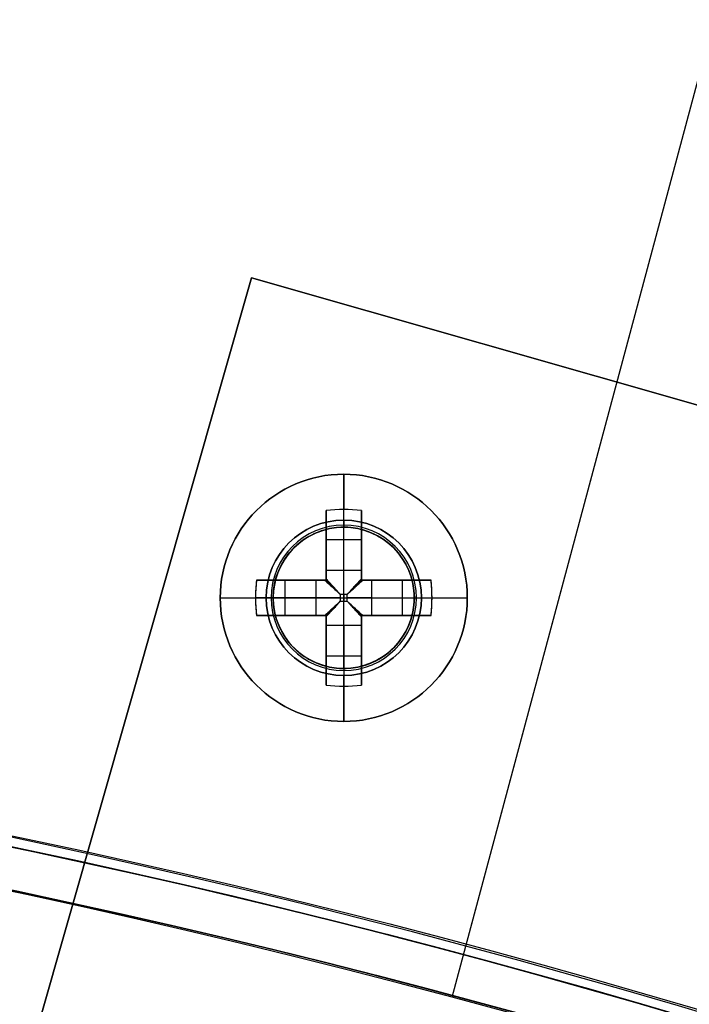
# Model space of a CAD drawing. Header units: millimetres. Extents: x -83 to 676, y -83 to 676.
# Tile 613 of 656: x 347 to 366, y 529 to 557. Entities that reach past the tile are written whole.
import ezdxf

# ---------------------------------------------------------------- set-up
doc = ezdxf.new("R2010")
doc.units = ezdxf.units.MM
doc.header["$MEASUREMENT"] = 0
doc.layers.add('IGES level 0', color=7, linetype='Continuous', true_color=0xff7878)

msp = doc.modelspace()

# ---------------------------------------------------------------- linework, layer by layer
at = {"layer": 'IGES level 0', "color": 124, "true_color": 0x1aa180}
for p, q in [((359.264, 530.737, 47), (372.852, 581.448, 47)), ((359.264, 530.737, 45.8), (372.852, 581.448, 45.8)), ((359.264, 530.737, 45.8), (359.264, 530.737, 47))]:
    msp.add_line(p, q, dxfattribs=at)
at = {"layer": 'IGES level 0', "color": 153, "true_color": 0x5393cf}
for p, q in [((358.875, 529.288), (369.875, 570.34)), ((358.875, 529.288, -1.2), (369.875, 570.34, -1.2)), ((358.875, 529.288, -1.2), (358.875, 529.288))]:
    msp.add_line(p, q, dxfattribs=at)
at = {"layer": 'IGES level 0', "color": 254, "true_color": 0xcad1ee}
for p, q in [((337.13, 493.412, 47), (353.193, 549.664, 47)), ((353.193, 549.664, 48), (337.13, 493.412, 48)), ((353.193, 549.664, 47), (353.193, 549.664, 48)), ((353.193, 549.664, 47), (353.193, 549.664, 48)), ((353.193, 549.664, 48), (382.04, 541.426, 48)), ((382.04, 541.426, 47), (353.193, 549.664, 47)), ((353.193, 549.664, 47.5), (382.04, 541.426, 47.5)), ((356.322, 542.53, 47), (356.322, 542.53, 45.8)), ((357.166, 542.063, 47), (357.166, 542.063, 48)), ((357.166, 542.063, 48), (357.166, 542.063, 47)), ((354.34, 541.961, 48), (354.34, 541.961, 47)), ((353.872, 541.116, 45.8), (353.872, 541.116, 47)), ((353.872, 541.116, 47), (353.872, 541.116, 45.8)), ((357.736, 540.081, 47), (357.736, 540.081, 45.8)), ((357.736, 540.081, 45.8), (357.736, 540.081, 47)), ((354.442, 539.134, 48), (354.442, 539.134, 47)), ((354.442, 539.134, 47), (354.442, 539.134, 48)), ((357.268, 539.236, 48), (357.268, 539.236, 47)), ((355.286, 538.667, 47), (355.286, 538.667, 45.8))]:
    msp.add_line(p, q, dxfattribs=at)
at = {"layer": 'IGES level 0', "color": 11, "true_color": 0xff7887}
for p, q in [((353.193, 549.664, 48), (337.13, 493.412, 48)), ((353.193, 549.664, 47), (337.13, 493.412, 47)), ((382.04, 541.426, 48), (353.193, 549.664, 48)), ((382.04, 541.426, 47), (353.193, 549.664, 47))]:
    msp.add_line(p, q, dxfattribs=at)
at = {"layer": 'IGES level 0', "color": 1, "true_color": 0xff0808}
for p, q in [((355.804, 542.798, 48), (355.804, 544.098, 48)), ((355.304, 541.385, 48.463), (355.304, 543.073, 50.13)), ((355.304, 543.073, 50.13), (355.304, 541.385, 48.463)), ((355.804, 541.385, 48.463), (355.804, 543.098, 50.155)), ((356.304, 543.073, 50.13), (356.304, 541.385, 48.463)), ((356.304, 541.385, 48.463), (356.304, 543.073, 50.13)), ((355.304, 541.098, 49.699), (355.304, 542.636, 49.699)), ((355.804, 542.598, 47.8), (355.804, 542.598, 40)), ((355.804, 538.598, 40), (355.804, 542.598, 40)), ((355.804, 542.598, 40), (355.804, 542.598, 47.8)), ((356.304, 542.636, 49.699), (356.304, 541.098, 49.699)), ((355.304, 542.254, 49.322), (356.304, 542.254, 49.322)), ((355.304, 542.086, 49.155), (355.304, 542.086, 50.83)), ((356.304, 542.086, 49.155), (356.304, 542.086, 50.83)), ((355.304, 541.385, 48.463), (356.304, 541.385, 48.463)), ((355.304, 541.385, 48.463), (356.304, 541.385, 48.463)), ((353.329, 541.098, 50.13), (355.018, 541.098, 48.463)), ((355.018, 541.098, 48.463), (353.329, 541.098, 50.13)), ((353.766, 541.098, 49.699), (355.304, 541.098, 49.699)), ((354.148, 540.098, 49.322), (354.148, 541.098, 49.322)), ((354.317, 541.098, 49.155), (354.317, 541.098, 50.83)), ((355.018, 540.098, 48.463), (355.018, 541.098, 48.463)), ((355.018, 540.098, 48.463), (355.018, 541.098, 48.463)), ((355.304, 541.098, 51.128), (355.304, 541.098, 48.27)), ((355.304, 541.098, 48.27), (355.304, 541.098, 51.128)), ((356.304, 541.098, 51.128), (356.304, 541.098, 48.27)), ((356.304, 541.098, 49.699), (357.842, 541.098, 49.699)), ((356.304, 541.098, 48.27), (356.304, 541.098, 51.128)), ((356.59, 541.098, 48.463), (358.279, 541.098, 50.13)), ((356.59, 541.098, 48.463), (356.59, 540.098, 48.463)), ((358.279, 541.098, 50.13), (356.59, 541.098, 48.463)), ((356.59, 541.098, 48.463), (356.59, 540.098, 48.463)), ((357.291, 541.098, 49.155), (357.291, 541.098, 50.83)), ((357.46, 541.098, 49.322), (357.46, 540.098, 49.322)), ((355.902, 540.696, 48.18), (355.706, 540.696, 48.18)), ((355.706, 540.696, 48.18), (355.706, 540.501, 48.18)), ((355.706, 540.696, 48.18), (355.706, 540.501, 48.18)), ((355.902, 540.696, 48.18), (355.706, 540.696, 48.18)), ((355.804, 540.696, 48.18), (355.804, 540.501, 48.18)), ((355.902, 540.501, 48.18), (355.902, 540.696, 48.18)), ((355.902, 540.501, 48.18), (355.902, 540.696, 48.18)), ((352.304, 540.598, 48), (353.604, 540.598, 48)), ((355.018, 540.598, 48.463), (353.304, 540.598, 50.155)), ((353.804, 540.598, 47.8), (353.804, 540.598, 40)), ((353.804, 540.598, 40), (357.804, 540.598, 40)), ((355.706, 540.598, 48.18), (355.902, 540.598, 48.18)), ((355.706, 540.501, 48.18), (355.902, 540.501, 48.18)), ((355.706, 540.501, 48.18), (355.902, 540.501, 48.18)), ((356.59, 540.598, 48.463), (358.304, 540.598, 50.155)), ((357.804, 540.598, 47.8), (357.804, 540.598, 40)), ((358.004, 540.598, 48), (359.304, 540.598, 48)), ((355.018, 540.098, 48.463), (353.329, 540.098, 50.13)), ((353.329, 540.098, 50.13), (355.018, 540.098, 48.463)), ((355.304, 540.098, 49.699), (353.766, 540.098, 49.699)), ((354.317, 540.098, 49.155), (354.317, 540.098, 50.83)), ((355.304, 540.098, 51.128), (355.304, 540.098, 48.27)), ((355.304, 540.098, 48.27), (355.304, 540.098, 51.128)), ((355.304, 538.56, 49.699), (355.304, 540.098, 49.699)), ((356.304, 540.098, 51.128), (356.304, 540.098, 48.27)), ((356.304, 540.098, 49.699), (356.304, 538.56, 49.699)), ((356.304, 540.098, 48.27), (356.304, 540.098, 51.128)), ((357.842, 540.098, 49.699), (356.304, 540.098, 49.699)), ((358.279, 540.098, 50.13), (356.59, 540.098, 48.463)), ((356.59, 540.098, 48.463), (358.279, 540.098, 50.13)), ((357.291, 540.098, 49.155), (357.291, 540.098, 50.83)), ((355.304, 538.124, 50.13), (355.304, 539.812, 48.463)), ((356.304, 539.812, 48.463), (355.304, 539.812, 48.463)), ((355.304, 539.812, 48.463), (355.304, 538.124, 50.13)), ((356.304, 539.812, 48.463), (355.304, 539.812, 48.463)), ((355.804, 539.812, 48.463), (355.804, 538.098, 50.155)), ((356.304, 539.812, 48.463), (356.304, 538.124, 50.13)), ((356.304, 538.124, 50.13), (356.304, 539.812, 48.463)), ((355.304, 539.111, 49.155), (355.304, 539.111, 50.83)), ((356.304, 539.111, 49.155), (356.304, 539.111, 50.83)), ((356.304, 538.942, 49.322), (355.304, 538.942, 49.322)), ((355.804, 538.598, 40), (355.804, 538.598, 47.8)), ((355.804, 538.598, 47.8), (355.804, 538.598, 40)), ((355.804, 537.098, 48), (355.804, 538.398, 48))]:
    msp.add_line(p, q, dxfattribs=at)
at = {"layer": 'IGES level 0', "color": 153, "true_color": 0x5393cf}
for centre, radius in [((296.5, 296.5), 296.5), ((296.5, 296.5, -1.2), 296.5), ((296.5, 296.5), 241), ((296.5, 296.5, -1.2), 241)]:
    msp.add_circle(centre, radius, dxfattribs=at)
at = {"layer": 'IGES level 0'}
for centre, radius in [((296.5, 296.5, 47), 296.5), ((296.5, 296.5), 296.5), ((296.5, 296.5, 47), 295.3), ((296.5, 296.5), 295.3)]:
    msp.add_circle(centre, radius, dxfattribs=at)
at = {"layer": 'IGES level 0', "color": 124, "true_color": 0x1aa180}
for centre, radius in [((296.5, 296.5, 47), 295), ((296.5, 296.5, 45.8), 295), ((355.804, 540.598, 47), 2), ((355.804, 540.598, 45.8), 2), ((296.5, 296.5, 47), 242.5), ((296.5, 296.5, 45.8), 242.5)]:
    msp.add_circle(centre, radius, dxfattribs=at)
at = {"layer": 'IGES level 0', "color": 1, "true_color": 0xff0808}
for centre, radius in [((355.804, 540.598, 48), 3.5), ((355.804, 540.598, 48), 2.2), ((355.804, 540.598, 40), 2)]:
    msp.add_circle(centre, radius, dxfattribs=at)
at = {"layer": 'IGES level 0', "color": 11, "true_color": 0xff7887}
for centre in [(355.804, 540.598, 48), (355.804, 540.598, 47)]:
    msp.add_circle(centre, 2, dxfattribs=at)
at = {"layer": 'IGES level 0', "color": 31, "true_color": 0xffba87}
for centre, radius in [((296.5, 296.5), 242.2), ((296.5, 296.5, 47), 242.2), ((296.5, 296.5), 241), ((296.5, 296.5, 47), 241)]:
    msp.add_circle(centre, radius, dxfattribs=at)
at = {"layer": 'IGES level 0'}
for centre, radius in [((296.5, 296.5), 296.5), ((296.5, 296.5, 47), 296.5), ((296.5, 296.5, 23.5), 296.5), ((296.5, 296.5, 47), 295.3), ((296.5, 296.5), 295.3), ((296.5, 296.5, 23.5), 295.3)]:
    msp.add_arc(centre, radius, 45, 225, dxfattribs=at)
at = {"layer": 'IGES level 0', "color": 153, "true_color": 0x5393cf}
for centre, radius in [((296.5, 296.5, -1.2), 296.5), ((296.5, 296.5), 296.5), ((296.5, 296.5, -0.6), 296.5), ((296.5, 296.5, -1.2), 241), ((296.5, 296.5), 241), ((296.5, 296.5, -0.6), 241)]:
    msp.add_arc(centre, radius, 345, 165, dxfattribs=at)
at = {"layer": 'IGES level 0', "color": 124, "true_color": 0x1aa180}
for centre, radius in [((296.5, 296.5, 45.8), 295), ((296.5, 296.5, 47), 295), ((296.5, 296.5, 46.4), 295), ((296.5, 296.5, 45.8), 242.5), ((296.5, 296.5, 47), 242.5), ((296.5, 296.5, 46.4), 242.5)]:
    msp.add_arc(centre, radius, 345, 165, dxfattribs=at)
at = {"layer": 'IGES level 0', "color": 1, "true_color": 0xff0808}
for centre, radius, start, end in [((355.804, 540.598, 48), 3.5, 360, 180), ((355.804, 540.598, 48), 2.2, 90, 270), ((355.804, 540.598, 47.941), 2.059, 90, 270), ((355.804, 540.598, 40), 2, 90, 270), ((355.804, 540.598, 47.8), 2, 90, 270), ((355.804, 540.598, 43.9), 2, 90, 270), ((355.804, 540.598, 47.8), 2, 90, 270), ((355.804, 540.598, 48), 2.2, 270, 90), ((355.804, 540.598, 47.941), 2.059, 270, 90), ((355.804, 540.598, 47.8), 2, 270, 90), ((355.804, 540.598, 40), 2, 270, 90), ((355.804, 540.598, 47.8), 2, 270, 90), ((355.804, 540.598, 43.9), 2, 270, 90), ((355.804, 540.598, 48), 3.5, 180, 0)]:
    msp.add_arc(centre, radius, start, end, dxfattribs=at)
at = {"layer": 'IGES level 0', "color": 1, "true_color": 0xff0808, "extrusion": (1, 0, 0)}
for centre, radius, start, end in [((540.598, 47.686, 355.804), 3.514, 5.1275, 44.6488), ((540.598, 47.686, 355.304), 3.478, 44.6488, 81.7352), ((540.696, 49.16, 355.304), 0.98, 296.5596, 314.6488), ((540.696, 49.16, 355.304), 0.98, 296.5596, 314.6488), ((540.696, 49.16, 355.804), 0.98, 270, 314.6488), ((540.696, 49.16, 356.304), 0.98, 296.5596, 314.6488), ((540.501, 49.16, 355.804), 0.98, 225.3512, 270), ((540.598, 47.686, 355.304), 3.478, 98.2648, 135.3512), ((540.501, 49.16, 356.304), 0.98, 225.3512, 243.4404), ((538.398, 47.8, 355.804), 0.2, 360, 90), ((538.398, 47.8, 355.804), 0.2, 0, 90), ((540.598, 47.686, 355.804), 3.514, 135.3512, 174.8725)]:
    msp.add_arc(centre, radius, start, end, dxfattribs=at)
at = {"layer": 'IGES level 0', "color": 1, "true_color": 0xff0808, "extrusion": (-4.8968e-14, -0.70276, 0.711427)}
msp.add_arc((355.804, 418.108, -345.986), 3.514, 81.8199, 98.1801, dxfattribs=at)
at = {"layer": 'IGES level 0', "color": 1, "true_color": 0xff0808, "extrusion": (-2.74971e-14, -0.70276, 0.711427)}
msp.add_arc((355.804, 418.108, -345.986), 3.514, 81.8199, 98.1801, dxfattribs=at)
at = {"layer": 'IGES level 0', "color": 1, "true_color": 0xff0808, "extrusion": (1, -4.80517e-14, -1.52064e-13)}
msp.add_arc((540.598, 47.686, 355.304), 3.478, 44.6488, 81.7352, dxfattribs=at)
at = {"layer": 'IGES level 0', "color": 1, "true_color": 0xff0808, "extrusion": (1, -2.83936e-13, -5.61904e-13)}
msp.add_arc((540.598, 47.686, 356.304), 3.478, 44.6488, 81.7352, dxfattribs=at)
at = {"layer": 'IGES level 0', "color": 1, "true_color": 0xff0808, "extrusion": (1, 1.41968e-13, 2.80952e-13)}
msp.add_arc((540.598, 47.686, 356.304), 3.478, 44.6488, 81.7352, dxfattribs=at)
at = {"layer": 'IGES level 0', "color": 254, "true_color": 0xcad1ee}
for centre, start, end in [((355.804, 540.598, 48), 47.063, 227.063), ((355.804, 540.598, 47), 47.063, 227.063), ((355.804, 540.598, 47.5), 47.063, 227.063), ((355.804, 540.598, 47), 345, 165), ((355.804, 540.598, 45.8), 345, 165), ((355.804, 540.598, 46.4), 345, 165), ((355.804, 540.598, 48), 227.063, 47.063), ((355.804, 540.598, 47), 227.063, 47.063), ((355.804, 540.598, 47.5), 227.063, 47.063), ((355.804, 540.598, 47), 165, 345), ((355.804, 540.598, 45.8), 165, 345), ((355.804, 540.598, 46.4), 165, 345)]:
    msp.add_arc(centre, 2, start, end, dxfattribs=at)
at = {"layer": 'IGES level 0', "color": 1, "true_color": 0xff0808, "extrusion": (1, 6.86161e-13, -6.86161e-13)}
msp.add_arc((542.798, 47.8, 355.804), 0.2, 90, 180, dxfattribs=at)
at = {"layer": 'IGES level 0', "color": 1, "true_color": 0xff0808, "extrusion": (1, -6.86161e-13, 6.86161e-13)}
msp.add_arc((542.798, 47.8, 355.804), 0.2, 90, 180, dxfattribs=at)
at = {"layer": 'IGES level 0', "color": 1, "true_color": 0xff0808, "extrusion": (1, 5.43174e-12, -7.5858e-12)}
msp.add_arc((540.696, 49.16, 356.304), 0.98, 296.5596, 314.6488, dxfattribs=at)
at = {"layer": 'IGES level 0', "color": 1, "true_color": 0xff0808, "extrusion": (0.70276, 3.42943e-15, 0.711427)}
msp.add_arc((540.598, -219.617, 283.97), 3.514, 81.8199, 98.1801, dxfattribs=at)
at = {"layer": 'IGES level 0', "color": 1, "true_color": 0xff0808, "extrusion": (0.70276, -2.09921e-13, 0.711427)}
msp.add_arc((540.598, -219.617, 283.97), 3.514, 81.8199, 90, dxfattribs=at)
at = {"layer": 'IGES level 0', "color": 1, "true_color": 0xff0808, "extrusion": (-2.83936e-13, 1, 5.61904e-13)}
msp.add_arc((-355.804, 47.686, 541.098), 3.478, 44.6488, 81.7352, dxfattribs=at)
at = {"layer": 'IGES level 0', "color": 1, "true_color": 0xff0808, "extrusion": (1.87833e-13, 1, -2.57776e-13)}
msp.add_arc((-355.804, 47.686, 541.098), 3.478, 44.6488, 81.7352, dxfattribs=at)
at = {"layer": 'IGES level 0', "color": 1, "true_color": 0xff0808, "extrusion": (5.43174e-12, 1, 7.5858e-12)}
msp.add_arc((-355.706, 49.16, 541.098), 0.98, 296.5596, 314.6488, dxfattribs=at)
at = {"layer": 'IGES level 0', "color": 1, "true_color": 0xff0808, "extrusion": (-5.43174e-12, 1, -7.5858e-12)}
msp.add_arc((-355.706, 49.16, 541.098), 0.98, 296.5596, 314.6488, dxfattribs=at)
at = {"layer": 'IGES level 0', "color": 1, "true_color": 0xff0808, "extrusion": (0.689371, -0.689371, -0.222565)}
msp.add_arc((633.852, 17.892, -138.658), 0.08, 257.4403, 282.5475, dxfattribs=at)
at = {"layer": 'IGES level 0', "color": 1, "true_color": 0xff0808, "extrusion": (0.689371, 0.689371, 0.222565)}
msp.add_arc((130.669, -94.099, 629.22), 0.08, 257.4525, 282.5597, dxfattribs=at)
at = {"layer": 'IGES level 0', "color": 1, "true_color": 0xff0808, "extrusion": (0, 1, 0)}
for centre, radius, start, end in [((-355.804, 47.686, 541.098), 3.478, 98.2648, 135.3512), ((-355.804, 47.686, 541.098), 3.478, 98.2648, 135.3512), ((-355.902, 49.16, 541.098), 0.98, 225.3512, 243.4404), ((-355.902, 49.16, 541.098), 0.98, 225.3512, 243.4404), ((-355.804, 47.686, 540.598), 3.514, 5.1275, 44.6488), ((-355.706, 49.16, 540.598), 0.98, 270, 314.6488), ((-355.902, 49.16, 540.598), 0.98, 225.3512, 270), ((-355.804, 47.686, 540.598), 3.514, 135.3512, 174.8725), ((-355.804, 47.686, 540.598), 3.514, 135.3512, 174.8725), ((-355.804, 47.686, 540.098), 3.478, 44.6488, 81.7352), ((-355.706, 49.16, 540.098), 0.98, 296.5596, 314.6488), ((-355.706, 49.16, 540.098), 0.98, 296.5596, 314.6488), ((-355.804, 47.686, 540.098), 3.478, 98.2648, 135.3512), ((-355.902, 49.16, 540.098), 0.98, 225.3512, 243.4404), ((-355.902, 49.16, 540.098), 0.98, 225.3512, 243.4404)]:
    msp.add_arc(centre, radius, start, end, dxfattribs=at)
at = {"layer": 'IGES level 0', "color": 1, "true_color": 0xff0808, "extrusion": (-0.70276, -3.42668e-15, 0.711427)}
msp.add_arc((-540.598, 286.64, -216.12), 3.514, 81.8199, 98.1801, dxfattribs=at)
at = {"layer": 'IGES level 0', "color": 1, "true_color": 0xff0808, "extrusion": (-0.70276, -1.92551e-14, 0.711427)}
msp.add_arc((-540.598, 286.64, -216.12), 3.514, 90, 98.1801, dxfattribs=at)
at = {"layer": 'IGES level 0', "color": 1, "true_color": 0xff0808, "extrusion": (0.702705, -0.702705, -0.111406)}
msp.add_arc((633.852, 33.376, -135.569), 0.08, 263.7148, 276.3569, dxfattribs=at)
at = {"layer": 'IGES level 0', "color": 1, "true_color": 0xff0808, "extrusion": (0.702705, 0.702705, 0.111406)}
msp.add_arc((130.669, -22.682, 635.619), 0.08, 263.6431, 276.2852, dxfattribs=at)
at = {"layer": 'IGES level 0', "color": 1, "true_color": 0xff0808, "extrusion": (-4.98371e-13, 1, 2.31211e-13)}
msp.add_arc((-355.804, 47.686, 540.598), 3.514, 5.1275, 44.6488, dxfattribs=at)
at = {"layer": 'IGES level 0', "color": 1, "true_color": 0xff0808, "extrusion": (0.70276, 1.02121e-13, 0.711427)}
msp.add_arc((540.598, -219.617, 283.97), 3.514, 90, 98.1801, dxfattribs=at)
at = {"layer": 'IGES level 0', "color": 1, "true_color": 0xff0808, "extrusion": (2.1883e-10, 1, 2.87549e-11)}
msp.add_arc((-353.604, 47.8, 540.598), 0.2, 90, 180, dxfattribs=at)
at = {"layer": 'IGES level 0', "color": 1, "true_color": 0xff0808, "extrusion": (0.702705, 0.702705, -0.111406)}
msp.add_arc((130.669, 118.548, 624.194), 0.08, 263.7148, 276.3569, dxfattribs=at)
at = {"layer": 'IGES level 0', "color": 1, "true_color": 0xff0808, "extrusion": (0.702705, -0.702705, 0.111406)}
msp.add_arc((633.852, 62.49, -124.143), 0.08, 263.6431, 276.2852, dxfattribs=at)
at = {"layer": 'IGES level 0', "color": 1, "true_color": 0xff0808, "extrusion": (2.18833e-10, 1, -2.87547e-11)}
msp.add_arc((-358.004, 47.8, 540.598), 0.2, 360, 90, dxfattribs=at)
at = {"layer": 'IGES level 0', "color": 1, "true_color": 0xff0808, "extrusion": (-0.70276, -2.78646e-14, 0.711427)}
msp.add_arc((-540.598, 286.64, -216.12), 3.514, 81.8199, 90, dxfattribs=at)
at = {"layer": 'IGES level 0', "color": 1, "true_color": 0xff0808, "extrusion": (2.83936e-13, 1, -5.61904e-13)}
msp.add_arc((-355.804, 47.686, 540.098), 3.478, 44.6488, 81.7352, dxfattribs=at)
at = {"layer": 'IGES level 0', "color": 1, "true_color": 0xff0808, "extrusion": (1, 1.41968e-13, -2.80952e-13)}
msp.add_arc((540.598, 47.686, 355.304), 3.478, 98.2648, 135.3512, dxfattribs=at)
at = {"layer": 'IGES level 0', "color": 1, "true_color": 0xff0808, "extrusion": (0.689371, 0.689371, -0.222565)}
msp.add_arc((130.669, 188.047, 606.687), 0.08, 257.4403, 282.5475, dxfattribs=at)
at = {"layer": 'IGES level 0', "color": 1, "true_color": 0xff0808, "extrusion": (0.689371, -0.689371, 0.222565)}
msp.add_arc((633.852, 76.056, -116.125), 0.08, 257.4525, 282.5597, dxfattribs=at)
at = {"layer": 'IGES level 0', "color": 1, "true_color": 0xff0808, "extrusion": (1, -4.80517e-14, 1.52064e-13)}
msp.add_arc((540.598, 47.686, 356.304), 3.478, 98.2648, 135.3512, dxfattribs=at)
at = {"layer": 'IGES level 0', "color": 1, "true_color": 0xff0808, "extrusion": (1, -1.41968e-13, 2.80952e-13)}
msp.add_arc((540.598, 47.686, 356.304), 3.478, 98.2648, 135.3512, dxfattribs=at)
at = {"layer": 'IGES level 0', "color": 1, "true_color": 0xff0808, "extrusion": (2.83936e-13, 1, 5.61904e-13)}
msp.add_arc((-355.804, 47.686, 540.098), 3.478, 98.2648, 135.3512, dxfattribs=at)
at = {"layer": 'IGES level 0', "color": 1, "true_color": 0xff0808, "extrusion": (1, -2.71587e-12, -3.7929e-12)}
for centre in [(540.501, 49.16, 355.304), (540.501, 49.16, 355.304), (540.501, 49.16, 356.304)]:
    msp.add_arc(centre, 0.98, 225.3512, 243.4404, dxfattribs=at)
at = {"layer": 'IGES level 0', "color": 31, "true_color": 0xffba87}
for centre, radius in [((296.5, 296.5), 242.2), ((296.5, 296.5, 47), 242.2), ((296.5, 296.5, 23.5), 242.2), ((296.5, 296.5, 47), 241), ((296.5, 296.5), 241), ((296.5, 296.5, 23.5), 241)]:
    msp.add_arc(centre, radius, 315, 135, dxfattribs=at)
at = {"layer": 'IGES level 0', "color": 1, "true_color": 0xff0808, "extrusion": (2.74971e-14, 0.70276, 0.711427)}
msp.add_arc((-355.804, -351.085, 413.836), 3.514, 81.8199, 98.1801, dxfattribs=at)
at = {"layer": 'IGES level 0', "color": 1, "true_color": 0xff0808, "extrusion": (4.8968e-14, 0.70276, 0.711427)}
msp.add_arc((-355.804, -351.085, 413.836), 3.514, 81.8199, 98.1801, dxfattribs=at)
at = {"layer": 'IGES level 0', "color": 1, "true_color": 0xff0808}
for points, knots in [([(355.304, 541.098, 48.27), (355.297, 541.098, 48.272), (355.29, 541.098, 48.274), (355.278, 541.098, 48.279), (355.273, 541.098, 48.281), (355.268, 541.098, 48.283)], [0, 0, 0, 0, 0.00002195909, 0.00002195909, 0.0000380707, 0.0000380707, 0.0000380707, 0.0000380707]), ([(355.268, 541.098, 48.283), (355.313, 541.057, 48.261), (355.359, 541.015, 48.242), (355.454, 540.928, 48.212), (355.503, 540.883, 48.2), (355.604, 540.79, 48.184), (355.655, 540.743, 48.18), (355.706, 540.696, 48.18)], [0, 0, 0, 0, 0.320257, 0.320257, 0.655825, 0.655825, 1, 1, 1, 1]), ([(355.268, 541.098, 48.283), (355.284, 541.084, 48.275), (355.301, 541.069, 48.268), (355.335, 541.037, 48.253), (355.352, 541.021, 48.246), (355.387, 540.989, 48.233), (355.405, 540.973, 48.227), (355.439, 540.942, 48.217), (355.455, 540.927, 48.212), (355.489, 540.896, 48.204), (355.506, 540.88, 48.2), (355.543, 540.846, 48.193), (355.561, 540.83, 48.191), (355.6, 540.794, 48.186), (355.62, 540.776, 48.183), (355.66, 540.739, 48.181), (355.68, 540.721, 48.18), (355.703, 540.7, 48.18), (355.705, 540.698, 48.18), (355.706, 540.696, 48.18)], [0, 0, 0, 0, 0.129053, 0.129053, 0.256755, 0.256755, 0.38469, 0.38469, 0.5, 0.5, 0.626455, 0.626455, 0.749753, 0.749753, 0.874877, 0.874877, 0.989347, 0.989347, 1, 1, 1, 1]), ([(355.302, 541.098, 48.271), (355.338, 541.059, 48.253), (355.398, 540.994, 48.228), (355.459, 540.927, 48.211), (355.483, 540.901, 48.206)], [0.0440598, 0.0440598, 0.0440598, 0.0440598, 0.3202573, 0.497, 0.497, 0.497, 0.497]), ([(355.706, 540.696, 48.18), (355.688, 540.716, 48.18), (355.67, 540.735, 48.18), (355.636, 540.773, 48.183), (355.619, 540.792, 48.184), (355.586, 540.827, 48.189), (355.57, 540.845, 48.191), (355.539, 540.879, 48.197), (355.524, 540.895, 48.2), (355.501, 540.919, 48.206), (355.494, 540.927, 48.208), (355.472, 540.952, 48.214), (355.456, 540.969, 48.218), (355.426, 541.002, 48.229), (355.411, 541.018, 48.234), (355.381, 541.051, 48.246), (355.366, 541.067, 48.253), (355.337, 541.099, 48.266), (355.322, 541.114, 48.273), (355.307, 541.131, 48.282), (355.306, 541.133, 48.282), (355.304, 541.134, 48.283)], [0, 0, 0, 0, 0.101614, 0.101614, 0.209673, 0.209673, 0.321553, 0.321553, 0.439036, 0.439036, 0.5, 0.5, 0.625, 0.625, 0.744934, 0.744934, 0.864797, 0.864797, 0.986554, 0.986554, 1, 1, 1, 1]), ([(355.304, 541.134, 48.283), (355.304, 541.127, 48.28), (355.304, 541.12, 48.277), (355.304, 541.108, 48.273), (355.304, 541.103, 48.271), (355.304, 541.098, 48.27)], [0, 0, 0, 0, 0.00002297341, 0.00002297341, 0.0000380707, 0.0000380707, 0.0000380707, 0.0000380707]), ([(356.304, 541.134, 48.283), (356.289, 541.118, 48.275), (356.274, 541.102, 48.268), (356.243, 541.068, 48.253), (356.227, 541.05, 48.246), (356.195, 541.015, 48.233), (356.178, 540.997, 48.227), (356.147, 540.963, 48.217), (356.132, 540.947, 48.212), (356.102, 540.914, 48.204), (356.085, 540.896, 48.2), (356.052, 540.86, 48.193), (356.035, 540.841, 48.191), (356, 540.803, 48.186), (355.981, 540.783, 48.183), (355.945, 540.743, 48.181), (355.926, 540.723, 48.18), (355.905, 540.7, 48.18), (355.903, 540.698, 48.18), (355.902, 540.696, 48.18)], [0, 0, 0, 0, 0.1290525, 0.1290525, 0.2567545, 0.2567545, 0.3846897, 0.3846897, 0.5, 0.5, 0.6264552, 0.6264552, 0.7497533, 0.7497533, 0.8748767, 0.8748767, 0.9893473, 0.9893473, 1, 1, 1, 1]), ([(356.304, 541.134, 48.283), (356.263, 541.089, 48.261), (356.221, 541.044, 48.242), (356.133, 540.948, 48.212), (356.088, 540.899, 48.2), (355.996, 540.798, 48.184), (355.949, 540.747, 48.18), (355.902, 540.696, 48.18)], [0, 0, 0, 0, 0.320257, 0.320257, 0.655825, 0.655825, 1, 1, 1, 1]), ([(355.902, 540.696, 48.18), (355.922, 540.715, 48.18), (355.941, 540.732, 48.18), (355.979, 540.767, 48.183), (355.997, 540.784, 48.184), (356.033, 540.817, 48.189), (356.05, 540.832, 48.191), (356.084, 540.864, 48.197), (356.101, 540.879, 48.2), (356.125, 540.901, 48.206), (356.133, 540.909, 48.208), (356.157, 540.931, 48.214), (356.174, 540.946, 48.218), (356.207, 540.977, 48.229), (356.224, 540.992, 48.234), (356.256, 541.022, 48.246), (356.272, 541.037, 48.253), (356.304, 541.066, 48.266), (356.32, 541.08, 48.273), (356.337, 541.095, 48.282), (356.338, 541.097, 48.282), (356.34, 541.098, 48.283)], [0, 0, 0, 0, 0.101614, 0.101614, 0.209673, 0.209673, 0.321553, 0.321553, 0.439036, 0.439036, 0.5, 0.5, 0.625, 0.625, 0.744934, 0.744934, 0.864797, 0.864797, 0.986554, 0.986554, 1, 1, 1, 1]), ([(356.304, 541.1, 48.271), (356.265, 541.064, 48.253), (356.199, 541.004, 48.228), (356.133, 540.944, 48.211), (356.107, 540.92, 48.206)], [0.0440597, 0.0440597, 0.0440597, 0.0440597, 0.3202573, 0.497, 0.497, 0.497, 0.497]), ([(356.304, 541.098, 48.27), (356.304, 541.106, 48.272), (356.304, 541.113, 48.274), (356.304, 541.124, 48.279), (356.304, 541.129, 48.281), (356.304, 541.134, 48.283)], [0, 0, 0, 0, 0.00002195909, 0.00002195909, 0.0000380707, 0.0000380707, 0.0000380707, 0.0000380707]), ([(356.34, 541.098, 48.283), (356.333, 541.098, 48.28), (356.326, 541.098, 48.277), (356.314, 541.098, 48.273), (356.309, 541.098, 48.271), (356.304, 541.098, 48.27)], [0, 0, 0, 0, 0.00002297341, 0.00002297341, 0.0000380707, 0.0000380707, 0.0000380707, 0.0000380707]), ([(355.706, 540.501, 48.18), (355.686, 540.482, 48.18), (355.667, 540.465, 48.18), (355.629, 540.43, 48.183), (355.611, 540.413, 48.184), (355.575, 540.38, 48.189), (355.558, 540.364, 48.191), (355.524, 540.333, 48.197), (355.507, 540.318, 48.2), (355.483, 540.296, 48.206), (355.475, 540.288, 48.208), (355.451, 540.266, 48.214), (355.434, 540.25, 48.218), (355.401, 540.22, 48.229), (355.384, 540.205, 48.234), (355.352, 540.175, 48.246), (355.336, 540.16, 48.253), (355.304, 540.131, 48.266), (355.288, 540.117, 48.273), (355.272, 540.101, 48.282), (355.27, 540.1, 48.282), (355.268, 540.098, 48.283)], [0, 0, 0, 0, 0.101614, 0.101614, 0.209673, 0.209673, 0.321553, 0.321553, 0.439036, 0.439036, 0.5, 0.5, 0.625, 0.625, 0.744934, 0.744934, 0.864797, 0.864797, 0.986554, 0.986554, 1, 1, 1, 1]), ([(355.304, 540.063, 48.283), (355.319, 540.079, 48.275), (355.334, 540.095, 48.268), (355.365, 540.129, 48.253), (355.381, 540.146, 48.246), (355.413, 540.182, 48.233), (355.43, 540.2, 48.227), (355.461, 540.234, 48.217), (355.476, 540.25, 48.212), (355.506, 540.283, 48.204), (355.523, 540.301, 48.2), (355.556, 540.337, 48.193), (355.573, 540.355, 48.191), (355.608, 540.394, 48.186), (355.627, 540.414, 48.183), (355.664, 540.454, 48.181), (355.682, 540.474, 48.18), (355.703, 540.497, 48.18), (355.705, 540.499, 48.18), (355.706, 540.501, 48.18)], [0, 0, 0, 0, 0.1290525, 0.1290525, 0.2567545, 0.2567545, 0.3846897, 0.3846897, 0.5, 0.5, 0.6264552, 0.6264552, 0.7497533, 0.7497533, 0.8748767, 0.8748767, 0.9893473, 0.9893473, 1, 1, 1, 1]), ([(355.304, 540.063, 48.283), (355.345, 540.107, 48.261), (355.387, 540.153, 48.242), (355.475, 540.248, 48.212), (355.52, 540.298, 48.2), (355.612, 540.398, 48.184), (355.659, 540.45, 48.18), (355.706, 540.501, 48.18)], [0, 0, 0, 0, 0.320257, 0.320257, 0.655825, 0.655825, 1, 1, 1, 1]), ([(356.34, 540.098, 48.283), (356.324, 540.113, 48.275), (356.307, 540.128, 48.268), (356.273, 540.159, 48.253), (356.256, 540.175, 48.246), (356.221, 540.208, 48.233), (356.203, 540.224, 48.227), (356.169, 540.255, 48.217), (356.153, 540.27, 48.212), (356.119, 540.301, 48.204), (356.102, 540.317, 48.2), (356.065, 540.35, 48.193), (356.047, 540.367, 48.191), (356.009, 540.403, 48.186), (355.988, 540.421, 48.183), (355.948, 540.458, 48.181), (355.928, 540.476, 48.18), (355.906, 540.497, 48.18), (355.904, 540.499, 48.18), (355.902, 540.501, 48.18)], [0, 0, 0, 0, 0.1290525, 0.1290525, 0.2567545, 0.2567545, 0.3846897, 0.3846897, 0.5, 0.5, 0.6264552, 0.6264552, 0.7497533, 0.7497533, 0.8748767, 0.8748767, 0.9893473, 0.9893473, 1, 1, 1, 1]), ([(355.902, 540.501, 48.18), (355.92, 540.481, 48.18), (355.938, 540.461, 48.18), (355.972, 540.424, 48.183), (355.989, 540.405, 48.184), (356.022, 540.369, 48.189), (356.038, 540.352, 48.191), (356.069, 540.318, 48.197), (356.084, 540.302, 48.2), (356.107, 540.278, 48.206), (356.114, 540.269, 48.208), (356.137, 540.245, 48.214), (356.152, 540.228, 48.218), (356.183, 540.195, 48.229), (356.198, 540.179, 48.234), (356.227, 540.146, 48.246), (356.242, 540.13, 48.253), (356.271, 540.098, 48.266), (356.286, 540.083, 48.273), (356.301, 540.066, 48.282), (356.303, 540.064, 48.282), (356.304, 540.063, 48.283)], [0, 0, 0, 0, 0.101614, 0.101614, 0.209673, 0.209673, 0.321553, 0.321553, 0.439036, 0.439036, 0.5, 0.5, 0.625, 0.625, 0.744934, 0.744934, 0.864797, 0.864797, 0.986554, 0.986554, 1, 1, 1, 1]), ([(356.34, 540.098, 48.283), (356.295, 540.14, 48.261), (356.249, 540.182, 48.242), (356.154, 540.269, 48.212), (356.105, 540.314, 48.2), (356.004, 540.407, 48.184), (355.953, 540.454, 48.18), (355.902, 540.501, 48.18)], [0, 0, 0, 0, 0.320257, 0.320257, 0.655825, 0.655825, 1, 1, 1, 1]), ([(355.268, 540.098, 48.283), (355.275, 540.098, 48.28), (355.282, 540.098, 48.277), (355.294, 540.098, 48.273), (355.299, 540.098, 48.271), (355.304, 540.098, 48.27)], [0, 0, 0, 0, 0.00002297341, 0.00002297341, 0.0000380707, 0.0000380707, 0.0000380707, 0.0000380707]), ([(355.304, 540.097, 48.271), (355.343, 540.132, 48.253), (355.409, 540.192, 48.228), (355.475, 540.253, 48.211), (355.501, 540.277, 48.206)], [0.0440597, 0.0440597, 0.0440597, 0.0440597, 0.3202573, 0.497, 0.497, 0.497, 0.497]), ([(355.304, 540.098, 48.27), (355.304, 540.091, 48.272), (355.304, 540.084, 48.274), (355.304, 540.072, 48.279), (355.304, 540.067, 48.281), (355.304, 540.063, 48.283)], [0, 0, 0, 0, 0.00002195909, 0.00002195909, 0.0000380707, 0.0000380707, 0.0000380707, 0.0000380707]), ([(356.306, 540.098, 48.271), (356.27, 540.138, 48.253), (356.21, 540.203, 48.228), (356.149, 540.269, 48.211), (356.125, 540.295, 48.206)], [0.0440597, 0.0440597, 0.0440597, 0.0440597, 0.3202573, 0.497, 0.497, 0.497, 0.497]), ([(356.304, 540.063, 48.283), (356.304, 540.069, 48.28), (356.304, 540.077, 48.277), (356.304, 540.089, 48.273), (356.304, 540.093, 48.271), (356.304, 540.098, 48.27)], [0, 0, 0, 0, 0.00002297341, 0.00002297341, 0.0000380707, 0.0000380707, 0.0000380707, 0.0000380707]), ([(356.304, 540.098, 48.27), (356.311, 540.098, 48.272), (356.318, 540.098, 48.274), (356.33, 540.098, 48.279), (356.335, 540.098, 48.281), (356.34, 540.098, 48.283)], [0, 0, 0, 0, 0.00002195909, 0.00002195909, 0.0000380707, 0.0000380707, 0.0000380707, 0.0000380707])]:
    msp.add_open_spline(points, degree=3, knots=knots, dxfattribs=at)
for points in [[(355.268, 541.098, 48.283), (355.28, 541.098, 48.277), (355.292, 541.098, 48.273), (355.304, 541.098, 48.27)], [(355.304, 541.098, 48.27), (355.304, 541.111, 48.273), (355.304, 541.123, 48.277), (355.304, 541.134, 48.283)], [(356.304, 541.134, 48.283), (356.304, 541.123, 48.277), (356.304, 541.111, 48.273), (356.304, 541.098, 48.27)], [(356.304, 541.098, 48.27), (356.316, 541.098, 48.273), (356.328, 541.098, 48.277), (356.34, 541.098, 48.283)], [(355.304, 540.098, 48.27), (355.292, 540.098, 48.273), (355.28, 540.098, 48.277), (355.268, 540.098, 48.283)], [(355.304, 540.063, 48.283), (355.304, 540.074, 48.277), (355.304, 540.086, 48.273), (355.304, 540.098, 48.27)], [(356.304, 540.098, 48.27), (356.304, 540.086, 48.273), (356.304, 540.074, 48.277), (356.304, 540.063, 48.283)], [(356.34, 540.098, 48.283), (356.328, 540.098, 48.277), (356.316, 540.098, 48.273), (356.304, 540.098, 48.27)]]:
    msp.add_open_spline(points, degree=3, dxfattribs=at)
for points, weights in [([(355.706, 540.696, 48.18), (355.494, 540.927, 48.18), (355.304, 541.134, 48.283)], [1, 0.972991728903, 1]), ([(355.902, 540.696, 48.18), (356.133, 540.908, 48.18), (356.34, 541.098, 48.283)], [1, 0.972991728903, 1]), ([(355.706, 540.501, 48.18), (355.475, 540.288, 48.18), (355.268, 540.098, 48.283)], [1, 0.972991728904, 1]), ([(355.902, 540.501, 48.18), (356.114, 540.27, 48.18), (356.304, 540.063, 48.283)], [1, 0.972991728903, 1])]:
    msp.add_rational_spline(points, weights, degree=2, dxfattribs=at)

doc.saveas('drawing.dxf')
